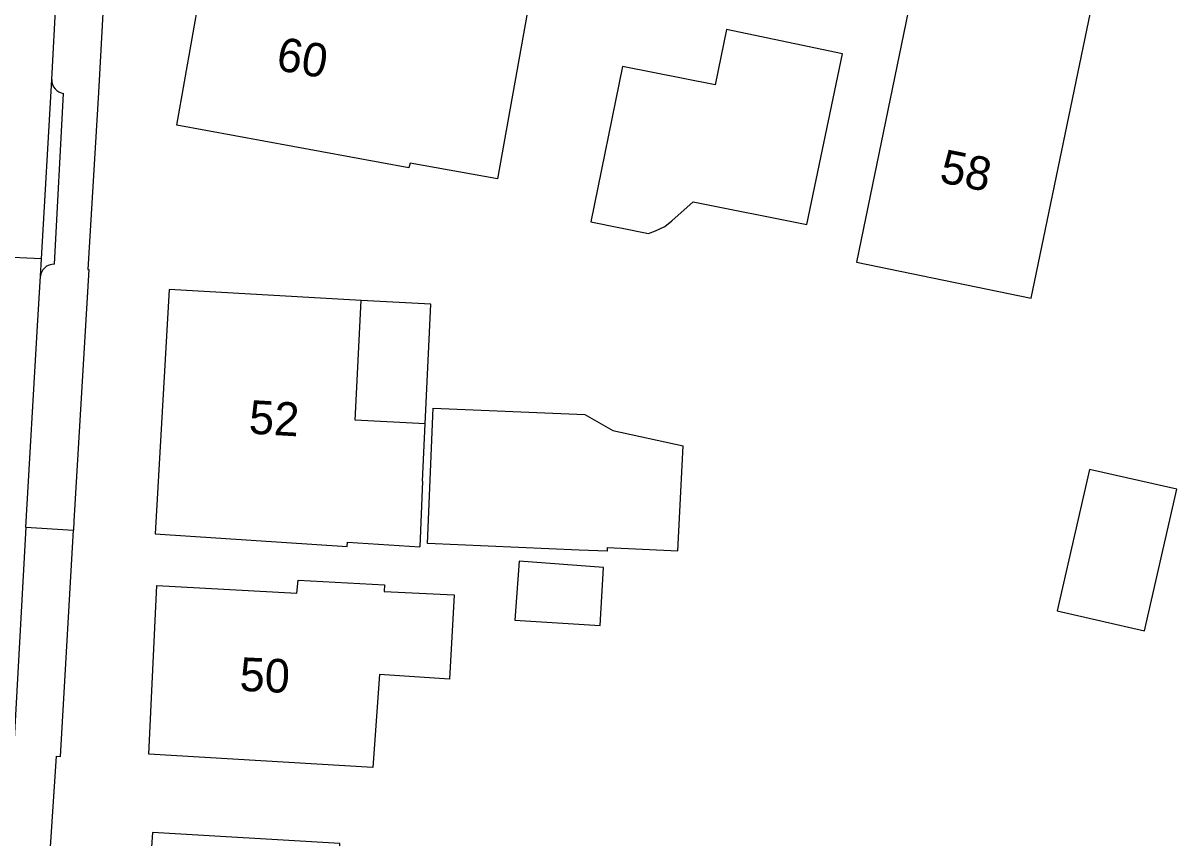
# Model space of a CAD drawing. Extents: x 194485 to 197793, y 468269 to 470822.
# Drawn here: x 194856.29 to 194897.5, y 470408.89 to 470438 of the extents above; entities that cross this region are included whole.
import ezdxf

# ---------------------------------------------------------------- set-up
doc = ezdxf.new("R2010")
doc.units = 0
for name, color, linetype in [('BGT grensvlak gebouwinstallatie plus 1', 7, 'Continuous'), ('BGT grensvlak pand op maaiveld', 7, 'Continuous'), ('BGT grensvlak wegdeel', 7, 'Continuous'), ('BGT tekst huisnummerreeks', 7, 'Continuous')]:
    doc.layers.add(name, color=color, linetype=linetype)

msp = doc.modelspace()

# ---------------------------------------------------------------- linework, layer by layer
at = {"layer": 'BGT grensvlak gebouwinstallatie plus 1'}
msp.add_lwpolyline([(194870.651, 470423.685), (194870.858, 470427.96), (194868.361, 470428.081)], dxfattribs=at)
at = {"layer": 'BGT grensvlak pand op maaiveld'}
for p, q in [((194876.358, 470424.015), (194877.357, 470423.439)), ((194870.552, 470421.637), (194870.651, 470423.685)), ((194877.357, 470423.439), (194879.861, 470422.89)), ((194870.552, 470421.637), (194870.456, 470419.29)), ((194896.345, 470416.285), (194897.497, 470421.351))]:
    msp.add_line(p, q, dxfattribs=at)
for points in [[(194886.05, 470429.45), (194892.291, 470428.174), (194895.057, 470441.482), (194888.778, 470442.695), (194886.05, 470429.45)], [(194861.788, 470434.355), (194862.874, 470440.555), (194871.152, 470439.1), (194871.152, 470438.947), (194874.311, 470438.405), (194873.236, 470432.433), (194870.116, 470432.988), (194870.066, 470432.823), (194861.788, 470434.355)], [(194876.568, 470430.891), (194878.621, 470430.474), (194878.876, 470430.576), (194879.207, 470430.729), (194879.462, 470430.933), (194880.225, 470431.606), (194884.275, 470430.802), (194885.552, 470436.902), (194881.413, 470437.769), (194881.009, 470435.785), (194877.698, 470436.441), (194876.568, 470430.891)], [(194868.361, 470428.081), (194861.514, 470428.476), (194861.013, 470419.747), (194867.86, 470419.301), (194867.872, 470419.454), (194870.456, 470419.29)], [(194870.651, 470423.685), (194868.154, 470423.806), (194868.361, 470428.081)], [(194876.152, 470419.173), (194870.732, 470419.404), (194870.938, 470424.245), (194876.358, 470424.015)], [(194877.151, 470419.264), (194879.677, 470419.14), (194879.861, 470422.89)], [(194897.497, 470421.351), (194894.37, 470422.047), (194893.221, 470416.996), (194896.345, 470416.285)], [(194877.151, 470419.264), (194877.145, 470419.131), (194876.152, 470419.173)], [(194874.006, 470418.781), (194873.854, 470416.663), (194876.896, 470416.476), (194877.025, 470418.55), (194874.006, 470418.781)], [(194860.788, 470411.885), (194861.074, 470417.903), (194866.063, 470417.638), (194866.111, 470418.096), (194869.204, 470417.935), (194869.192, 470417.693), (194871.686, 470417.567), (194871.524, 470414.564), (194869.017, 470414.728), (194868.78, 470411.407), (194860.788, 470411.885)], [(194860.28, 470399.848), (194867.025, 470399.44), (194866.999, 470399.58), (194869.544, 470399.428), (194870.158, 470408.349), (194867.6, 470408.526), (194867.599, 470408.691), (194860.918, 470409.087), (194860.28, 470399.848)]]:
    msp.add_lwpolyline(points, dxfattribs=at)
at = {"layer": 'BGT grensvlak wegdeel'}
for p, q in [((194857.315, 470435.985), (194857.962, 470447.769)), ((194856.949, 470429.577), (194857.315, 470435.985)), ((194857.414, 470429.379), (194857.74, 470435.484)), ((194856.949, 470429.577), (194851.02, 470429.841)), ((194856.914, 470428.952), (194856.949, 470429.577)), ((194856.394, 470419.991), (194858.088, 470419.887))]:
    msp.add_line(p, q, dxfattribs=at)
for points in [[(194859.945, 470453.151), (194859.68, 470448.156), (194859.679, 470448.143), (194858.988, 470435.52), (194858.599, 470429.197), (194858.641, 470429.192), (194858.106, 470420.206), (194858.088, 470419.887)], [(194856.394, 470419.991), (194856.811, 470427.181), (194856.914, 470428.952)], [(194853.258, 470333.887), (194853.7, 470343.312), (194854.234, 470352.633), (194854.484, 470357.451), (194855.993, 470384.206), (194856.466, 470392.843), (194856.918, 470401.003), (194856.77, 470401.008), (194857.485, 470411.807), (194857.632, 470411.804), (194858.088, 470419.887)], [(194856.394, 470419.991), (194856.005, 470413.061), (194855.969, 470412.419), (194855.935, 470411.811), (194855.905, 470411.26)]]:
    msp.add_lwpolyline(points, dxfattribs=at)
for centre, radius, start, end in [((194857.807, 470435.968), 0.493, 177.9749, 220.9052), ((194857.8, 470435.966), 0.486, 221.394, 262.9496), ((194857.385, 470428.905), 0.473, 133.8648, 174.2591), ((194857.388, 470428.902), 0.478, 86.9345, 133.9312)]:
    msp.add_arc(centre, radius, start, end, dxfattribs=at)

# ---------------------------------------------------------------- texts
at = {"layer": 'BGT tekst huisnummerreeks'}
for s, rotation, p in [('60', 350.1, (194865.289, 470436.327)), ('58', 348.4, (194888.975, 470432.323)), ('52', 356.7, (194864.336, 470423.334)), ('50', 357.3, (194864.007, 470414.147))]:
    msp.add_text(s, height=1.2, rotation=rotation, dxfattribs=at).set_placement(p)

doc.saveas('drawing.dxf')
